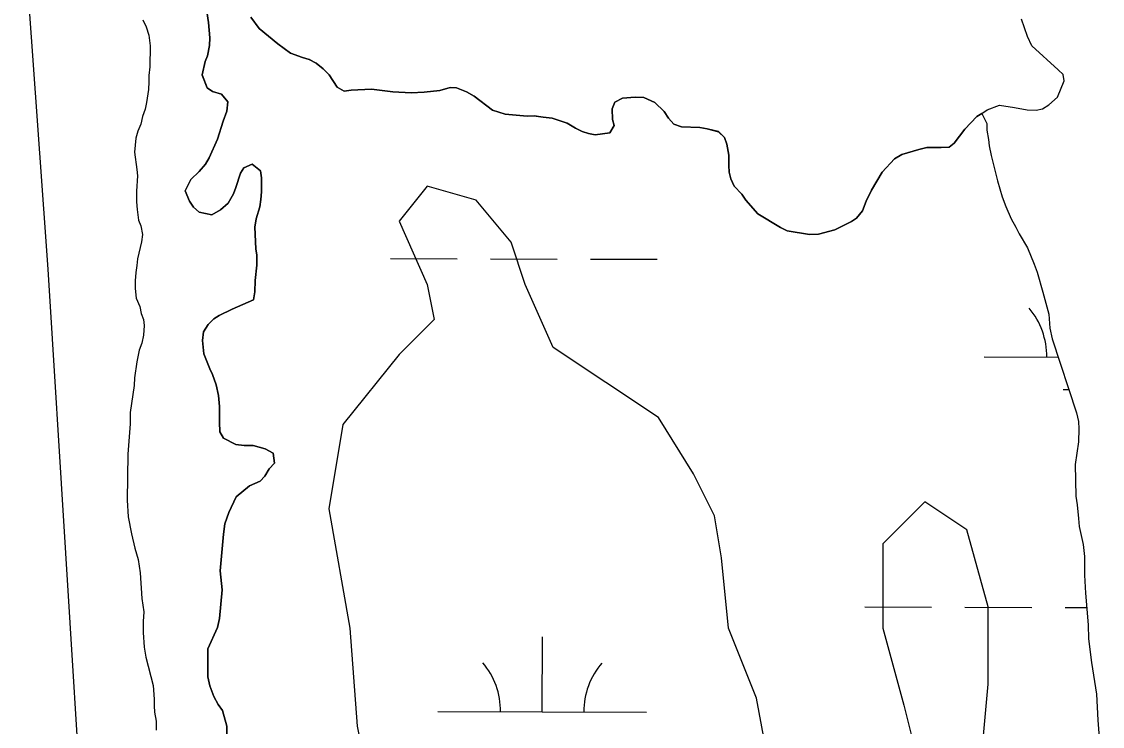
# Model space of a CAD drawing. Extents: x 3161665 to 3199565, y 885729 to 911164.
# Drawn here: x 3173817 to 3174335, y 901504 to 901842 of the extents above; entities that cross this region are included whole.
import ezdxf

# ---------------------------------------------------------------- set-up
doc = ezdxf.new("R2010")
doc.units = 0
for name, color, linetype in [('V-LEVE-TOET', 7, 'Continuous'), ('V-SITE-VEGE', 7, 'Continuous'), ('V-TOPO-SHOR', 7, 'Continuous'), ('V-WETL-SWMP', 7, 'Continuous')]:
    doc.layers.add(name, color=color, linetype=linetype)

msp = doc.modelspace()

# ---------------------------------------------------------------- linework, layer by layer
at = {"layer": 'V-LEVE-TOET'}
msp.add_lwpolyline([(3173703.92, 903532.8), (3173710.34, 903393.28), (3173722.39, 903167.06), (3173735.17, 902928.37), (3173758.72, 902625.45), (3173787.45, 902283.25), (3173809.56, 902003.67), (3173829.59, 901722.93), (3173846.61, 901450.5), (3173873.25, 901107.61), (3173900.56, 900778.58), (3173914.12, 900497.83), (3173923.74, 900432.45), (3173931.7, 900388.1), (3173948.72, 900320.65), (3173981.1, 900202.63), (3174022.82, 900044.19), (3174044.19, 899994.09), (3174053.26, 899972.16), (3174059.99, 899959.46), (3174068.56, 899947.69), (3174081.76, 899934.78), (3174128.53, 899896.52), (3174300.12, 899739.99)], dxfattribs=at)
at = {"layer": 'V-SITE-VEGE'}
for points in [[(3173938.33, 901629.95), (3173937.63, 901634.8), (3173933.93, 901636.87), (3173928.14, 901638.47), (3173923.75, 901638.47), (3173919.82, 901638.92), (3173913.81, 901641.91), (3173912.19, 901644.91), (3173911.94, 901649.53), (3173911.93, 901657.16), (3173911.45, 901662.47), (3173910.28, 901667.55), (3173908.66, 901672.4), (3173907.26, 901675.17), (3173904.47, 901682.33), (3173903.77, 901688.8), (3173904.22, 901692.96), (3173906.52, 901696.43), (3173909.29, 901699.21), (3173911.83, 901700.84), (3173918.06, 901703.85), (3173928.22, 901708.27), (3173928.9, 901712.2), (3173929.13, 901717.51), (3173929.8, 901724.91), (3173929.79, 901729.76), (3173929.32, 901732.77), (3173928.83, 901743.16), (3173929.52, 901747.1), (3173931.36, 901752.88), (3173931.81, 901756.35), (3173932.03, 901760.04), (3173932.02, 901766.74), (3173931.55, 901770.21), (3173927.61, 901773.44), (3173923.69, 901771.58), (3173922.08, 901769.03), (3173919.78, 901762.1), (3173918.63, 901759.09), (3173916.1, 901754.69), (3173912.41, 901751.45), (3173908.25, 901749.13), (3173902.24, 901750.27), (3173899.46, 901752.81), (3173897.61, 901755.58), (3173895.52, 901760.65), (3173898.28, 901765.98), (3173902.2, 901769.91), (3173905.2, 901773.39), (3173907.04, 901776.4), (3173910.95, 901785.42), (3173913.7, 901793.97), (3173915.54, 901798.83), (3173915.99, 901803.22), (3173912.98, 901806.91), (3173908.59, 901808.29), (3173906.04, 901809.9), (3173903.72, 901816.13), (3173905.09, 901822.61), (3173906.24, 901825.39), (3173907.15, 901830.24), (3173907.37, 901833.94), (3173906.66, 901841.33), (3173905.96, 901846.65)], [(3173927, 901843.92), (3173930.94, 901838.38), (3173939.97, 901831.01), (3173945.98, 901826.63), (3173951.77, 901824.56), (3173955, 901823.64), (3173958.24, 901821.81), (3173961.72, 901819.04), (3173964.49, 901816.27), (3173968.44, 901810.27), (3173971.67, 901808.43), (3173975.14, 901808.9), (3173984.85, 901809.38), (3173995.02, 901808.02), (3174003.8, 901807.58), (3174010.04, 901807.82), (3174017.66, 901808.76), (3174022.51, 901810.16), (3174025.52, 901809.94), (3174030.38, 901808.1), (3174034.08, 901806.03), (3174042.88, 901799.34), (3174048.89, 901797.28), (3174059.52, 901796.38), (3174062.76, 901796.61), (3174067.15, 901795.93), (3174071.54, 901795.48), (3174078.71, 901792.95), (3174082.64, 901790.65), (3174085.88, 901789.04), (3174088.89, 901788.12), (3174092.12, 901787.44), (3174099.06, 901788.38), (3174101.13, 901791.85), (3174100.43, 901794.85), (3174100.18, 901799.93), (3174101.56, 901803.17), (3174105.26, 901805.03), (3174111.27, 901805.51), (3174115.43, 901805.28), (3174120.75, 901802.98), (3174125.15, 901798.6), (3174127.23, 901795.37), (3174129.78, 901792.61), (3174133.48, 901791.22), (3174142.26, 901791.01), (3174145.73, 901790.33), (3174151.28, 901788.96), (3174154.06, 901786.19), (3174155.22, 901782.95), (3174156.16, 901777.64), (3174156.17, 901772.79), (3174156.41, 901769.55), (3174157.11, 901766.32), (3174158.74, 901762.86), (3174162.44, 901758.94), (3174164.3, 901756.17), (3174170.09, 901749.48), (3174180.97, 901743.03), (3174184.2, 901741.42), (3174194.84, 901739.59), (3174199.23, 901739.84), (3174207.08, 901741.94), (3174214.93, 901745.88), (3174217.47, 901747.5), (3174220.23, 901750.98), (3174222.07, 901755.6), (3174224.6, 901760.92), (3174229.67, 901769.49), (3174235.66, 901775.97), (3174239.12, 901778.05), (3174247.21, 901780.38), (3174251.13, 901781.32), (3174258.07, 901781.34), (3174261.76, 901781.57), (3174264.3, 901783.43), (3174269.37, 901790.14), (3174272.25, 901793.24), (3174275.14, 901796.16), (3174277.48, 901797.73), (3174279.98, 901799.41), (3174285.99, 901801.73), (3174293.15, 901800.59), (3174299.16, 901799.45), (3174303.55, 901799.23), (3174306.56, 901799.93), (3174309.56, 901801.79), (3174313.71, 901805.49), (3174316.93, 901813.36), (3174316.46, 901816.36), (3174314.14, 901818.67), (3174301.4, 901830.19), (3174299.32, 901834.58), (3174296.52, 901842.89)], [(3174176.25, 901480.23), (3174169.52, 901517.23), (3174156.07, 901550.87), (3174152.71, 901584.5), (3174149.35, 901604.68), (3174139.26, 901624.87), (3174122.45, 901651.77), (3174072.02, 901685.41), (3174058.57, 901715.68), (3174051.85, 901735.87), (3174035.04, 901756.05), (3174011.51, 901762.77), (3173998.06, 901745.96), (3174011.51, 901715.68), (3174014.87, 901698.86), (3173998.06, 901682.05), (3173971.16, 901648.41), (3173964.44, 901608.05), (3173974.53, 901550.87), (3173977.89, 901503.77), (3173984.61, 901470.14)], [(3173915.51, 901498.17), (3173915.5, 901503.72), (3173913.4, 901511.34), (3173911.32, 901514.11), (3173909.23, 901518.03), (3173907.37, 901523.11), (3173906.44, 901527.5), (3173906.41, 901540.9), (3173911, 901551.08), (3173911.92, 901555.47), (3173913.28, 901569.11), (3173912.33, 901578.35), (3173913.91, 901595.92), (3173914.59, 901600.78), (3173916.43, 901606.33), (3173919.88, 901613.73), (3173926.34, 901619.06), (3173931.42, 901621.38), (3173933.72, 901623.7), (3173935.8, 901627.17), (3173938.33, 901629.95)], [(3174277.1, 901486.96), (3174280.47, 901523.96), (3174280.47, 901560.96), (3174270.38, 901597.96), (3174250.21, 901611.41), (3174230.04, 901591.23), (3174230.04, 901550.87), (3174240.12, 901513.87), (3174246.85, 901486.96)]]:
    msp.add_lwpolyline(points, dxfattribs=at)
at = {"layer": 'V-TOPO-SHOR'}
for points in [[(3173875.23, 901842.65), (3173876.86, 901839.19), (3173878.02, 901835.26), (3173878.73, 901830.18), (3173878.52, 901820.01), (3173878.06, 901815.85), (3173878.07, 901812.85), (3173877.85, 901809.15), (3173876.94, 901802.9), (3173876.25, 901799.67), (3173875.1, 901796.2), (3173874.19, 901792.5), (3173872.81, 901789.26), (3173871.89, 901785.79), (3173871.21, 901779.09), (3173872.39, 901770.77), (3173872.63, 901767.77), (3173872.18, 901760.37), (3173872.19, 901755.29), (3173872.43, 901751.59), (3173873.13, 901746.51), (3173874.3, 901743.74), (3173875, 901739.58), (3173874.54, 901736.11), (3173872.71, 901728.02), (3173872.26, 901724.78), (3173871.8, 901721.32), (3173871.58, 901717.39), (3173871.59, 901713.69), (3173872.06, 901709.07), (3173873.69, 901705.14), (3173874.39, 901701.68), (3173875.55, 901698.91), (3173875.79, 901695.9), (3173875.57, 901691.28), (3173874.65, 901687.58), (3173873.5, 901684.11), (3173872.36, 901678.56), (3173871.22, 901670.94), (3173871, 901667.24), (3173869.18, 901654.29), (3173869.19, 901648.75), (3173868.07, 901634.18), (3173867.65, 901612.23), (3173868.13, 901604.14), (3173869.77, 901596.05), (3173871.4, 901589.13), (3173873.03, 901583.81), (3173873.97, 901577.35), (3173874.69, 901565.1), (3173875.63, 901558.63), (3173875.41, 901554.01), (3173875.42, 901548.69), (3173875.9, 901541.76), (3173876.6, 901536.91), (3173880.1, 901523.28), (3173880.58, 901516.81), (3173880.58, 901513.58), (3173880.82, 901510.57), (3173881.52, 901506.18), (3173881.53, 901501.79)], [(3173905.96, 901846.65), (3173906.66, 901841.33), (3173907.37, 901833.94), (3173907.15, 901830.24), (3173906.24, 901825.39), (3173905.09, 901822.61), (3173903.72, 901816.14), (3173906.04, 901809.9), (3173908.59, 901808.29), (3173912.98, 901806.91), (3173915.99, 901803.22), (3173915.54, 901798.83), (3173913.7, 901793.97), (3173910.95, 901785.42), (3173907.04, 901776.4), (3173905.2, 901773.39), (3173902.2, 901769.91), (3173898.28, 901765.98), (3173895.52, 901760.65), (3173897.61, 901755.58), (3173899.46, 901752.81), (3173902.24, 901750.27), (3173908.25, 901749.13), (3173912.41, 901751.45), (3173916.1, 901754.69), (3173918.63, 901759.09), (3173919.78, 901762.1), (3173922.08, 901769.03), (3173923.69, 901771.58), (3173927.61, 901773.44), (3173931.55, 901770.21), (3173932.02, 901766.74), (3173932.03, 901760.04), (3173931.81, 901756.35), (3173931.36, 901752.88), (3173929.52, 901747.1), (3173928.83, 901743.17), (3173929.32, 901732.77), (3173929.79, 901729.76), (3173929.8, 901724.91), (3173929.13, 901717.51), (3173928.9, 901712.2), (3173928.22, 901708.27), (3173918.06, 901703.85), (3173911.83, 901700.84), (3173909.29, 901699.21), (3173906.52, 901696.43), (3173904.22, 901692.96), (3173903.77, 901688.8), (3173904.47, 901682.33), (3173907.26, 901675.17), (3173908.66, 901672.4), (3173910.28, 901667.55), (3173911.45, 901662.47), (3173911.93, 901657.16), (3173911.94, 901649.53), (3173912.18, 901644.91), (3173913.81, 901641.91), (3173919.82, 901638.92), (3173923.75, 901638.47), (3173928.14, 901638.47), (3173933.93, 901636.87), (3173937.63, 901634.8), (3173938.33, 901629.95), (3173935.8, 901627.17), (3173933.72, 901623.7), (3173931.42, 901621.38), (3173926.34, 901619.06), (3173919.88, 901613.73), (3173916.43, 901606.33), (3173914.59, 901600.78), (3173913.91, 901595.92), (3173912.33, 901578.35), (3173913.28, 901569.11), (3173911.92, 901555.48), (3173911, 901551.08), (3173906.41, 901540.9), (3173906.44, 901527.5), (3173907.37, 901523.11), (3173909.23, 901518.03), (3173911.32, 901514.11), (3173913.4, 901511.34), (3173915.5, 901503.72)], [(3174277.48, 901797.73), (3174275.14, 901796.16), (3174272.25, 901793.23), (3174269.37, 901790.14), (3174264.3, 901783.43), (3174261.76, 901781.57), (3174258.07, 901781.33), (3174251.13, 901781.32), (3174247.21, 901780.38), (3174239.12, 901778.06), (3174235.66, 901775.97), (3174229.67, 901769.49), (3174224.6, 901760.92), (3174222.07, 901755.6), (3174220.23, 901750.98), (3174217.47, 901747.5), (3174214.93, 901745.88), (3174207.08, 901741.94), (3174199.23, 901739.84), (3174194.84, 901739.59), (3174184.2, 901741.42), (3174180.97, 901743.03), (3174170.09, 901749.48), (3174164.3, 901756.17), (3174162.44, 901758.94), (3174158.74, 901762.86), (3174157.11, 901766.32), (3174156.41, 901769.55), (3174156.17, 901772.79), (3174156.16, 901777.64), (3174155.22, 901782.95), (3174154.06, 901786.19), (3174151.28, 901788.96), (3174145.73, 901790.33), (3174142.26, 901791.01), (3174133.48, 901791.22), (3174129.78, 901792.61), (3174127.23, 901795.37), (3174125.15, 901798.6), (3174120.75, 901802.98), (3174115.43, 901805.28), (3174111.27, 901805.51), (3174105.26, 901805.03), (3174101.56, 901803.17), (3174100.18, 901799.93), (3174100.43, 901794.85), (3174101.13, 901791.85), (3174099.06, 901788.38), (3174092.12, 901787.44), (3174088.89, 901788.12), (3174085.88, 901789.04), (3174082.64, 901790.65), (3174078.71, 901792.95), (3174071.54, 901795.48), (3174067.15, 901795.93), (3174062.76, 901796.61), (3174059.52, 901796.38), (3174048.89, 901797.28), (3174042.88, 901799.34), (3174034.08, 901806.03), (3174030.38, 901808.1), (3174025.52, 901809.94), (3174022.51, 901810.16), (3174017.66, 901808.76), (3174010.04, 901807.82), (3174003.8, 901807.58), (3173995.02, 901808.02), (3173984.85, 901809.38), (3173975.14, 901808.9), (3173971.67, 901808.43), (3173968.44, 901810.27), (3173964.49, 901816.27), (3173961.72, 901819.04), (3173958.24, 901821.81), (3173955, 901823.64), (3173951.77, 901824.56), (3173945.98, 901826.63), (3173939.97, 901831.01), (3173930.94, 901838.38), (3173927, 901843.92)], [(3174277.48, 901797.73), (3174279.98, 901799.41), (3174285.99, 901801.73), (3174293.15, 901800.59), (3174299.16, 901799.45), (3174303.55, 901799.23), (3174306.56, 901799.93), (3174309.56, 901801.79), (3174313.71, 901805.49), (3174316.93, 901813.36), (3174316.46, 901816.36), (3174314.14, 901818.67), (3174301.4, 901830.19), (3174299.32, 901834.58), (3174296.52, 901842.89)], [(3173915.5, 901503.72), (3173915.51, 901498.17)]]:
    msp.add_lwpolyline(points, dxfattribs=at)
at = {"layer": 'V-WETL-SWMP'}
for p, q in [((3173993.88, 901728.09), (3174025.88, 901728)), ((3174041.88, 901727.96), (3174073.88, 901727.87)), ((3174089.88, 901727.83), (3174121.88, 901727.74)), ((3174278.6, 901680.87), (3174314.15, 901680.78)), ((3174316.55, 901665.34), (3174319.2, 901665.33)), ((3174221.42, 901560.96), (3174253.42, 901560.87)), ((3174269.42, 901560.83), (3174301.42, 901560.74)), ((3174317.42, 901560.69), (3174327.79, 901560.67)), ((3174066.69, 901510.65), (3174066.79, 901546.65)), ((3174016.69, 901510.78), (3174116.69, 901510.51))]:
    msp.add_line(p, q, dxfattribs=at)
for points in [[(3173928.9, 901712.2), (3173929.12, 901717.51), (3173929.8, 901724.91), (3173929.79, 901729.76), (3173929.32, 901732.77), (3173928.84, 901743.17), (3173929.52, 901747.1), (3173931.36, 901752.88), (3173931.81, 901756.34), (3173932.03, 901760.04), (3173932.02, 901766.74), (3173931.55, 901770.21), (3173927.61, 901773.44), (3173923.69, 901771.58), (3173922.08, 901769.03), (3173919.78, 901762.1), (3173918.63, 901759.09), (3173916.1, 901754.69), (3173912.41, 901751.45), (3173908.25, 901749.13), (3173902.24, 901750.27), (3173899.46, 901752.81), (3173897.61, 901755.58), (3173895.52, 901760.65), (3173898.28, 901765.98), (3173902.2, 901769.91), (3173905.2, 901773.39), (3173907.04, 901776.4), (3173910.95, 901785.42), (3173913.7, 901793.97), (3173915.54, 901798.83), (3173915.99, 901803.22), (3173912.98, 901806.91), (3173908.59, 901808.29), (3173906.04, 901809.9), (3173903.72, 901816.14), (3173905.09, 901822.61), (3173906.24, 901825.39), (3173907.15, 901830.24), (3173907.37, 901833.94), (3173906.66, 901841.33), (3173905.96, 901846.65)], [(3173926.99, 901843.92), (3173930.94, 901838.38), (3173939.96, 901831.01), (3173945.98, 901826.63), (3173951.77, 901824.56), (3173955, 901823.65), (3173958.24, 901821.8), (3173961.71, 901819.04), (3173964.49, 901816.27), (3173968.44, 901810.27), (3173971.68, 901808.43), (3173975.14, 901808.9), (3173984.85, 901809.38), (3173995.02, 901808.02), (3174003.8, 901807.58), (3174010.04, 901807.82), (3174017.66, 901808.76), (3174022.51, 901810.16), (3174025.52, 901809.94), (3174030.38, 901808.1), (3174034.08, 901806.03), (3174042.87, 901799.34), (3174048.89, 901797.28), (3174059.52, 901796.38), (3174062.75, 901796.62), (3174067.15, 901795.93), (3174071.54, 901795.48), (3174078.71, 901792.95), (3174082.64, 901790.65), (3174085.88, 901789.04), (3174088.89, 901788.12), (3174092.12, 901787.44), (3174099.06, 901788.38), (3174101.13, 901791.85), (3174100.43, 901794.85), (3174100.19, 901799.93), (3174101.57, 901803.17), (3174105.26, 901805.03), (3174111.27, 901805.5), (3174115.43, 901805.28), (3174120.75, 901802.98), (3174125.15, 901798.6), (3174127.23, 901795.37), (3174129.78, 901792.6), (3174133.48, 901791.23), (3174142.27, 901791.01), (3174145.73, 901790.33), (3174151.28, 901788.95), (3174154.06, 901786.19), (3174155.22, 901782.95), (3174156.16, 901777.64), (3174156.17, 901772.79), (3174156.41, 901769.55), (3174157.11, 901766.32), (3174158.74, 901762.86), (3174162.44, 901758.94), (3174164.3, 901756.17), (3174170.09, 901749.48), (3174180.97, 901743.03), (3174184.2, 901741.42), (3174194.84, 901739.6), (3174199.23, 901739.84), (3174207.08, 901741.93), (3174214.93, 901745.88), (3174217.47, 901747.5), (3174220.23, 901750.98), (3174222.07, 901755.6), (3174224.6, 901760.92), (3174229.67, 901769.48), (3174235.66, 901775.97), (3174239.12, 901778.06), (3174247.21, 901780.39), (3174251.13, 901781.32), (3174258.07, 901781.33), (3174261.76, 901781.57), (3174264.3, 901783.43), (3174269.37, 901790.14), (3174272.25, 901793.23), (3174275.14, 901796.16), (3174277.48, 901797.73)], [(3174277.48, 901797.73), (3174279.83, 901792.84), (3174279.84, 901789.6), (3174280.77, 901785.22), (3174281.01, 901782.21), (3174281.95, 901777.59), (3174284.98, 901765.35), (3174287.31, 901757.73), (3174288.93, 901753.11), (3174291.49, 901747.11), (3174293.81, 901743.18), (3174295.43, 901739.95), (3174299.38, 901733.26), (3174302.63, 901725.41), (3174304.03, 901721.48), (3174306.82, 901712.02), (3174309.62, 901701.39), (3174310.09, 901694.69), (3174311.26, 901689.61), (3174322.89, 901654.04), (3174323.83, 901649.89), (3174324.07, 901646.42), (3174323.85, 901640.18), (3174322.26, 901629.32), (3174322.52, 901614.06), (3174323.22, 901609.91), (3174323.93, 901603.44), (3174324.17, 901599.51), (3174326.04, 901590.96), (3174326.75, 901585.19), (3174326.77, 901576.17), (3174327.25, 901567.62), (3174328.44, 901552.37), (3174328.68, 901545.67), (3174330.09, 901534.35), (3174332.44, 901519.1), (3174333.16, 901506.63), (3174335.3, 901477.51)], [(3173915.51, 901498.17), (3173915.5, 901503.72), (3173913.4, 901511.34), (3173911.32, 901514.11), (3173909.23, 901518.03), (3173907.37, 901523.11), (3173906.44, 901527.5), (3173906.41, 901540.9), (3173911.01, 901551.08), (3173911.92, 901555.48), (3173913.28, 901569.11), (3173912.33, 901578.35), (3173913.91, 901595.92), (3173914.59, 901600.78), (3173916.43, 901606.33), (3173919.88, 901613.73), (3173926.34, 901619.06), (3173931.42, 901621.38), (3173933.72, 901623.7), (3173935.8, 901627.17), (3173938.33, 901629.95), (3173937.63, 901634.8), (3173933.93, 901636.87), (3173928.14, 901638.48), (3173923.75, 901638.47), (3173919.82, 901638.92), (3173913.81, 901641.91), (3173912.18, 901644.91), (3173911.94, 901649.53), (3173911.93, 901657.16), (3173911.45, 901662.47), (3173910.28, 901667.55), (3173908.66, 901672.4), (3173907.26, 901675.17), (3173904.47, 901682.33), (3173903.77, 901688.8), (3173904.22, 901692.96), (3173906.52, 901696.43), (3173909.29, 901699.21), (3173911.83, 901700.84), (3173918.06, 901703.85), (3173928.22, 901708.27), (3173928.9, 901712.2)]]:
    msp.add_lwpolyline(points, dxfattribs=at)
for centre, start, end in [((3174273.36, 901681.36), 359.0698, 40.6135), ((3174011.45, 901511.27), 359.0698, 40.6135), ((3174121.93, 901510.97), 139.0698, 180.6135)]:
    msp.add_arc(centre, 35.25, start, end, dxfattribs=at)

doc.saveas('drawing.dxf')
